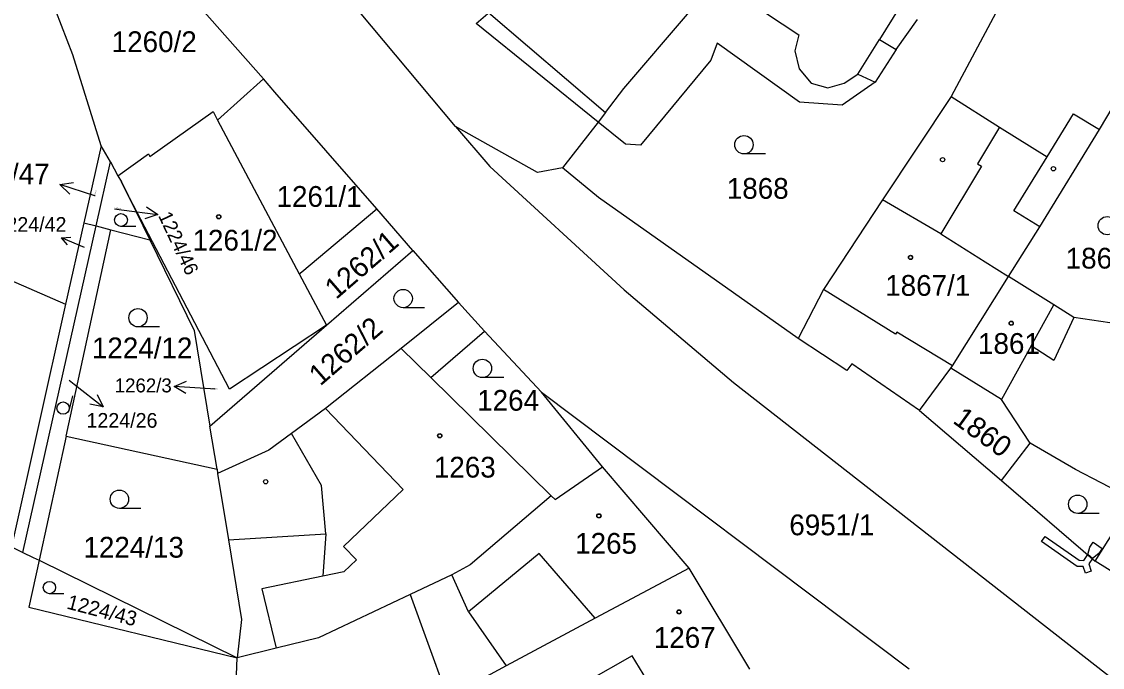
# Model space of a CAD drawing. Extents: x -593183 to -588034, y -1130415 to -1124994.
# Drawn here: x -590543.6 to -590455.2, y -1129197.4 to -1129144.6 of the extents above; entities that cross this region are included whole.
import ezdxf

# ---------------------------------------------------------------- set-up
doc = ezdxf.new("R2010")
doc.units = 0
for name, color, linetype in [('Vrstva 1', 7, 'Continuous'), ('Vrstva 16', 7, 'Continuous'), ('Vrstva 18', 7, 'Continuous'), ('Vrstva 19', 7, 'Continuous'), ('Vrstva 25', 7, 'Continuous'), ('Vrstva 27', 7, 'Continuous'), ('Vrstva 4', 7, 'Continuous')]:
    doc.layers.add(name, color=color, linetype=linetype)

msp = doc.modelspace()

# ---------------------------------------------------------------- linework, layer by layer
at = {"layer": 'Vrstva 1'}
for p, q in [((-590508.08, -1129153.16), (-590538.94, -1129116.26)), ((-590533.94, -1129137.75), (-590523.8, -1129149.26)), ((-590539.38, -1129147.31), (-590540.77, -1129143.71)), ((-590505.38, -1129143.83), (-590495.83, -1129152.02)), ((-590494.32, -1129150.07), (-590488.96, -1129143.78)), ((-590463.92, -1129143.86), (-590467.57, -1129150.71)), ((-590472.07, -1129146.86), (-590470.33, -1129144.42)), ((-590486.7, -1129146.34), (-590487.22, -1129147.73)), ((-590479.96, -1129151.18), (-590486.7, -1129146.34)), ((-590472.07, -1129146.86), (-590473.77, -1129149.55)), ((-590537.06, -1129154.74), (-590539.38, -1129147.31)), ((-590487.22, -1129147.73), (-590492.96, -1129154.7)), ((-590455.45, -1129153.42), (-590452.42, -1129148.3)), ((-590523.8, -1129149.26), (-590527.54, -1129152.64)), ((-590522.85, -1129150.36), (-590523.8, -1129149.26)), ((-590473.77, -1129149.55), (-590476.47, -1129151.43)), ((-590514.53, -1129159.91), (-590522.85, -1129150.36)), ((-590495.83, -1129152.02), (-590494.32, -1129150.07)), ((-590578.89, -1129150.83), (-590539.97, -1129167.7)), ((-590476.47, -1129151.43), (-590479.96, -1129151.18)), ((-590467.57, -1129150.71), (-590473.17, -1129159.17)), ((-590533.09, -1129155.63), (-590527.9, -1129151.94)), ((-590527.9, -1129151.94), (-590527.54, -1129152.64)), ((-590495.83, -1129152.02), (-590496.43, -1129152.8)), ((-590527.54, -1129152.64), (-590520.86, -1129165.22)), ((-590508.08, -1129153.16), (-590505.28, -1129156.43)), ((-590501.38, -1129156.92), (-590508.08, -1129153.16)), ((-590496.43, -1129152.8), (-590499.33, -1129156.54)), ((-590494.18, -1129154.61), (-590496.43, -1129152.8)), ((-590460.32, -1129161.37), (-590455.45, -1129153.42)), ((-590537.06, -1129154.74), (-590538.47, -1129161.04)), ((-590536.31, -1129156.07), (-590537.06, -1129154.74)), ((-590492.96, -1129154.7), (-590494.18, -1129154.61)), ((-590535.69, -1129157.19), (-590533.18, -1129155.4)), ((-590533.18, -1129155.4), (-590533.09, -1129155.63)), ((-590537.48, -1129161.3), (-590536.31, -1129156.07)), ((-590536.31, -1129156.07), (-590535.69, -1129157.19)), ((-590505.28, -1129156.43), (-590494.31, -1129166.54)), ((-590499.33, -1129156.54), (-590501.38, -1129156.92)), ((-590496.39, -1129158.98), (-590499.33, -1129156.54)), ((-590535.69, -1129157.19), (-590535.41, -1129157.69)), ((-590535.06, -1129158.37), (-590535.41, -1129157.69)), ((-590535.41, -1129157.69), (-590533.08, -1129162.45)), ((-590526.58, -1129174.66), (-590535.06, -1129158.37)), ((-590480.07, -1129170.52), (-590496.39, -1129158.98)), ((-590473.17, -1129159.17), (-590478.01, -1129166.49)), ((-590520.65, -1129165.06), (-590514.53, -1129159.91)), ((-590511.57, -1129163.3), (-590514.53, -1129159.91)), ((-590538.47, -1129161.04), (-590539.97, -1129167.7)), ((-590538.47, -1129161.04), (-590537.48, -1129161.3)), ((-590543.46, -1129188.01), (-590537.48, -1129161.3)), ((-590539.93, -1129178.49), (-590536.26, -1129161.62)), ((-590537.48, -1129161.3), (-590536.26, -1129161.62)), ((-590536.26, -1129161.62), (-590533.08, -1129162.45)), ((-590462.87, -1129165.44), (-590460.32, -1129161.37)), ((-590533.08, -1129162.45), (-590529.45, -1129169.86)), ((-590518.63, -1129169.42), (-590511.57, -1129163.3)), ((-590511.57, -1129163.3), (-590507.85, -1129167.56)), ((-590520.86, -1129165.22), (-590520.65, -1129165.06)), ((-590520.86, -1129165.22), (-590518.63, -1129169.42)), ((-590467.45, -1129172.75), (-590462.87, -1129165.44)), ((-590459.18, -1129167.76), (-590462.87, -1129165.44)), ((-590494.31, -1129166.54), (-590485.36, -1129174.1)), ((-590478.01, -1129166.49), (-590480.07, -1129170.52)), ((-590539.97, -1129167.7), (-590544.38, -1129187.56)), ((-590507.85, -1129167.56), (-590512.53, -1129171.33)), ((-590507.85, -1129167.56), (-590505.71, -1129169.91)), ((-590457.53, -1129168.79), (-590459.18, -1129167.76)), ((-590453.87, -1129169.33), (-590457.53, -1129168.79)), ((-590529.45, -1129169.86), (-590528.17, -1129177.68)), ((-590528.17, -1129177.68), (-590518.63, -1129169.42)), ((-590518.63, -1129169.42), (-590526.58, -1129174.66)), ((-590510.12, -1129173.7), (-590505.71, -1129169.91)), ((-590505.71, -1129169.91), (-590501.06, -1129174.91)), ((-590476.1, -1129173.14), (-590480.07, -1129170.52)), ((-590512.53, -1129171.33), (-590518.73, -1129176.23)), ((-590475.7, -1129172.59), (-590476.1, -1129173.14)), ((-590470.15, -1129176.41), (-590475.7, -1129172.59)), ((-590470.15, -1129176.41), (-590467.59, -1129172.94)), ((-590467.59, -1129172.94), (-590467.45, -1129172.75)), ((-590463.46, -1129175.5), (-590467.59, -1129172.94)), ((-590500.28, -1129183.39), (-590510.12, -1129173.7)), ((-590485.36, -1129174.1), (-590451.45, -1129200.65)), ((-590501.06, -1129174.91), (-590470.99, -1129197.54)), ((-590496.07, -1129181), (-590501.06, -1129174.91)), ((-590461.12, -1129179.07), (-590463.46, -1129175.5)), ((-590518.73, -1129176.23), (-590521.5, -1129178.29)), ((-590470.15, -1129176.41), (-590463.46, -1129182.12)), ((-590527.59, -1129181.21), (-590528.17, -1129177.68)), ((-590539.93, -1129178.49), (-590542.14, -1129188.66)), ((-590539.93, -1129178.49), (-590527.59, -1129181.21)), ((-590521.5, -1129178.29), (-590523.34, -1129179.65)), ((-590523.34, -1129179.65), (-590527.54, -1129181.57)), ((-590457.4, -1129181.23), (-590461.12, -1129179.07)), ((-590527.59, -1129181.21), (-590527.54, -1129181.57)), ((-590499.95, -1129183.67), (-590496.07, -1129181)), ((-590488.98, -1129189.3), (-590496.07, -1129181)), ((-590452.66, -1129183.71), (-590457.4, -1129181.23)), ((-590527.54, -1129181.57), (-590526.66, -1129186.99)), ((-590463.46, -1129182.12), (-590455.78, -1129188.72)), ((-590500.28, -1129183.39), (-590506.89, -1129189.03)), ((-590500.28, -1129183.39), (-590499.95, -1129183.67)), ((-590455.78, -1129188.72), (-590452.66, -1129183.71)), ((-590544.38, -1129187.56), (-590543.46, -1129188.01)), ((-590526.66, -1129186.99), (-590525.6, -1129193.5)), ((-590543.46, -1129188.01), (-590542.62, -1129188.42)), ((-590542.62, -1129188.42), (-590542.14, -1129188.66)), ((-590542.14, -1129188.66), (-590542.97, -1129192.48)), ((-590542.14, -1129188.66), (-590525.94, -1129196.63)), ((-590506.89, -1129189.03), (-590508.4, -1129189.85)), ((-590488.98, -1129189.3), (-590496.66, -1129193.4)), ((-590484.02, -1129197.57), (-590488.98, -1129189.3)), ((-590447.21, -1129194.16), (-590455.78, -1129188.72)), ((-590508.4, -1129189.85), (-590511.81, -1129191.46)), ((-590511.81, -1129191.46), (-590519.29, -1129195)), ((-590511.81, -1129191.46), (-590508.73, -1129199.86)), ((-590542.97, -1129192.48), (-590525.94, -1129196.63)), ((-590525.6, -1129193.5), (-590525.94, -1129196.63)), ((-590496.66, -1129193.4), (-590503.95, -1129197.3)), ((-590519.29, -1129195), (-590522.74, -1129195.84)), ((-590522.74, -1129195.84), (-590525.94, -1129196.63)), ((-590526.37, -1129207.11), (-590525.94, -1129196.63)), ((-590503.95, -1129197.3), (-590508.73, -1129199.86))]:
    msp.add_line(p, q, dxfattribs=at)
at = {"layer": 'Vrstva 16'}
for p, q in [((-590537.55, -1129158.85), (-590537.58, -1129158.84)), ((-590535.97, -1129159.91), (-590535.41, -1129159.98)), ((-590539.68, -1129173.93), (-590539.26, -1129174.26)), ((-590527.76, -1129174.66), (-590528.11, -1129174.64))]:
    msp.add_line(p, q, dxfattribs=at)
at = {"layer": 'Vrstva 25'}
for p, q in [((-590482.76, -1129155.41), (-590484.51, -1129155.41)), ((-590537.58, -1129158.84), (-590540.432, -1129157.908)), ((-590535.41, -1129159.98), (-590532.435, -1129160.364)), ((-590534.215, -1129161.34), (-590535.44, -1129161.34)), ((-590538.42, -1129163.06), (-590540.304, -1129162.277)), ((-590510.62, -1129167.99), (-590512.37, -1129167.99)), ((-590532.3, -1129169.56), (-590534.05, -1129169.56)), ((-590539.26, -1129174.26), (-590536.9, -1129176.112)), ((-590504.14, -1129173.71), (-590505.89, -1129173.71)), ((-590539.406, -1129175.193), (-590539.69, -1129176.33)), ((-590528.11, -1129174.64), (-590531.103, -1129174.441)), ((-590533.82, -1129184.41), (-590535.57, -1129184.41)), ((-590455.47, -1129184.82), (-590457.22, -1129184.82)), ((-590540.117, -1129191.39), (-590541.29, -1129191.39))]:
    msp.add_line(p, q, dxfattribs=at)
for points in [[(-590539.636, -1129158.694), (-590540.432, -1129157.908), (-590539.326, -1129157.743)], [(-590533.362, -1129159.74), (-590532.435, -1129160.364), (-590533.49, -1129160.732)], [(-590539.806, -1129162.852), (-590540.304, -1129162.277), (-590539.545, -1129162.224)], [(-590530.139, -1129175.006), (-590531.103, -1129174.441), (-590530.072, -1129174.008)], [(-590537.378, -1129175.101), (-590536.9, -1129176.112), (-590537.995, -1129175.888)]]:
    msp.add_lwpolyline(points, dxfattribs=at)
for centre, radius in [((-590484.51, -1129154.66), 0.75), ((-590468.27, -1129155.88), 0.175), ((-590459.21, -1129156.62), 0.175), ((-590535.44, -1129160.815), 0.525), ((-590527.45, -1129160.55), 0.175), ((-590527.45, -1129160.55), 0.15), ((-590454.81, -1129161.28), 0.75), ((-590470.89, -1129163.88), 0.175), ((-590470.89, -1129163.88), 0.15), ((-590512.37, -1129167.24), 0.75), ((-590534.05, -1129168.81), 0.75), ((-590462.66, -1129169.26), 0.175), ((-590462.66, -1129169.26), 0.15), ((-590505.89, -1129172.96), 0.75), ((-590540.177, -1129176.208), 0.503), ((-590509.38, -1129178.47), 0.175), ((-590509.38, -1129178.47), 0.15), ((-590523.61, -1129182.23), 0.175), ((-590535.57, -1129183.66), 0.75), ((-590457.22, -1129184.07), 0.75), ((-590496.37, -1129185.02), 0.175), ((-590496.37, -1129185.02), 0.15), ((-590541.29, -1129190.887), 0.503), ((-590489.82, -1129192.88), 0.175), ((-590489.82, -1129192.88), 0.15)]:
    msp.add_circle(centre, radius, dxfattribs=at)
at = {"layer": 'Vrstva 27'}
for p, q in [((-590460.18, -1129187.13), (-590459.89, -1129186.72)), ((-590459.89, -1129186.72), (-590457.1, -1129188.66)), ((-590457.26, -1129189.16), (-590460.18, -1129187.13)), ((-590456.4, -1129188.19), (-590456.23, -1129187.57)), ((-590456.23, -1129187.57), (-590455.96, -1129187.18)), ((-590455.96, -1129187.18), (-590455.23, -1129187.7)), ((-590456.73, -1129188.68), (-590456.4, -1129188.19)), ((-590456.4, -1129188.19), (-590456.02, -1129188.51)), ((-590456.02, -1129188.51), (-590456.4, -1129188.19)), ((-590456.02, -1129188.51), (-590456.32, -1129188.96)), ((-590455.49, -1129188.09), (-590456.02, -1129188.51)), ((-590455.23, -1129187.7), (-590455.49, -1129188.09)), ((-590456.78, -1129189.17), (-590457.26, -1129189.16)), ((-590457.1, -1129188.66), (-590456.73, -1129188.68)), ((-590456.58, -1129189.72), (-590456.78, -1129189.17)), ((-590456.32, -1129188.96), (-590456.11, -1129189.55)), ((-590456.11, -1129189.55), (-590456.58, -1129189.72))]:
    msp.add_line(p, q, dxfattribs=at)
at = {"layer": 'Vrstva 4'}
for p, q in [((-590484.04, -1129143.01), (-590480.02, -1129145.66)), ((-590471.82, -1129143.47), (-590473.43, -1129146.05)), ((-590506.39, -1129144.75), (-590505.44, -1129143.91)), ((-590496.43, -1129152.8), (-590506.39, -1129144.75)), ((-590480.02, -1129145.66), (-590480.35, -1129146.99)), ((-590475.2, -1129148.89), (-590473.43, -1129146.05)), ((-590473.43, -1129146.05), (-590472.07, -1129146.86)), ((-590480.35, -1129146.99), (-590480, -1129148.45)), ((-590480, -1129148.45), (-590479.02, -1129149.61)), ((-590479.02, -1129149.61), (-590477.65, -1129150)), ((-590477.65, -1129150), (-590476.32, -1129149.63)), ((-590476.32, -1129149.63), (-590475.2, -1129148.89)), ((-590475.2, -1129148.89), (-590473.77, -1129149.55)), ((-590467.57, -1129150.71), (-590463.61, -1129153.21)), ((-590459.73, -1129155.66), (-590457.56, -1129152.12)), ((-590457.56, -1129152.12), (-590455.45, -1129153.42)), ((-590463.61, -1129153.21), (-590465.42, -1129156.22)), ((-590463.61, -1129153.21), (-590459.73, -1129155.66)), ((-590462.43, -1129160.07), (-590459.73, -1129155.66)), ((-590465.08, -1129156.42), (-590468.41, -1129161.96)), ((-590465.42, -1129156.22), (-590465.08, -1129156.42)), ((-590468.41, -1129161.96), (-590473.17, -1129159.17)), ((-590460.32, -1129161.37), (-590462.43, -1129160.07)), ((-590468.41, -1129161.96), (-590464.78, -1129164.24)), ((-590464.78, -1129164.24), (-590462.87, -1129165.44)), ((-590472.13, -1129170.15), (-590478.01, -1129166.49)), ((-590461.03, -1129171.1), (-590459.18, -1129167.76)), ((-590457.53, -1129168.79), (-590459.17, -1129172.31)), ((-590472.01, -1129169.99), (-590472.13, -1129170.15)), ((-590467.45, -1129172.75), (-590472.01, -1129169.99)), ((-590512.53, -1129171.33), (-590510.12, -1129173.7)), ((-590461.03, -1129171.1), (-590463.46, -1129175.5)), ((-590459.17, -1129172.31), (-590461.03, -1129171.1)), ((-590518.73, -1129176.23), (-590512.37, -1129182.87)), ((-590519.06, -1129182.55), (-590521.5, -1129178.29)), ((-590463.46, -1129182.12), (-590461.12, -1129179.07)), ((-590518.68, -1129186.48), (-590519.06, -1129182.55)), ((-590512.37, -1129182.87), (-590517.24, -1129187.53)), ((-590526.66, -1129186.99), (-590518.68, -1129186.48)), ((-590518.68, -1129186.48), (-590518.93, -1129189.95)), ((-590517.24, -1129187.53), (-590516.19, -1129188.62)), ((-590501.25, -1129188.11), (-590507.02, -1129192.88)), ((-590496.66, -1129193.4), (-590501.25, -1129188.11)), ((-590516.19, -1129188.62), (-590517.21, -1129189.59)), ((-590518.93, -1129189.95), (-590523.92, -1129190.99)), ((-590517.21, -1129189.59), (-590518.93, -1129189.95)), ((-590507.02, -1129192.88), (-590508.4, -1129189.85)), ((-590523.92, -1129190.99), (-590522.74, -1129195.84)), ((-590507.02, -1129192.88), (-590503.95, -1129197.3)), ((-590493.65, -1129196.48), (-590497.39, -1129198.61)), ((-590490.52, -1129201.6), (-590493.65, -1129196.48))]:
    msp.add_line(p, q, dxfattribs=at)

# ---------------------------------------------------------------- texts
at = {"layer": 'Vrstva 16'}
for s, height, p in [('1224/47', 1.7, (-590549.496, -1129157.91)), ('1224/42', 1.2, (-590545.7, -1129161.78)), ('1262/3', 1.14, (-590535.952, -1129174.92)), ('1224/26', 1.2, (-590538.26, -1129177.81))]:
    msp.add_text(s, height=height, dxfattribs=at).set_placement(p)
msp.add_text('1224/46', height=1.14, rotation=295.18731, dxfattribs=at).set_placement((-590532.422, -1129160.455))
at = {"layer": 'Vrstva 18'}
for s, height, p in [('1260/2', 1.7, (-590536.2, -1129147.08)), ('1868', 1.7, (-590485.91, -1129159.08)), ('1261/1', 1.7, (-590522.721, -1129159.74)), ('1224/46', 0.1, (-590535.97, -1129159.91)), ('1224/42', 0.01, (-590538.42, -1129163.06)), ('1862/1', 1.7, (-590458.202, -1129164.79)), ('1224/12', 1.7, (-590537.82, -1129172.13)), ('1224/26', 0.01, (-590539.68, -1129173.93)), ('1262/3', 0.1, (-590527.968, -1129174.66)), ('1264', 1.7, (-590506.32, -1129176.42)), ('6951/1', 1.7, (-590480.8, -1129186.61)), ('1224/13', 1.7, (-590538.51, -1129188.44))]:
    msp.add_text(s, height=height, dxfattribs=at).set_placement(p)
for s, height, rotation, p in [('1224/47', 0.1, 76.61709, (-590537.55, -1129158.85)), ('1262/1', 1.7, 40.93659, (-590517.85, -1129167.37)), ('1262/2', 1.7, 40.93659, (-590519.15, -1129174.45)), ('1860', 1.7, 324, (-590467.52, -1129177.36)), ('1224/43', 1.2, 345.37059, (-590539.94, -1129192.6))]:
    msp.add_text(s, height=height, rotation=rotation, dxfattribs=at).set_placement(p)
at = {"layer": 'Vrstva 19'}
for s, p in [('1261/2', (-590529.593, -1129163.32)), ('1867/1', (-590472.96, -1129167.02)), ('1861', (-590465.37, -1129171.77)), ('1263', (-590509.86, -1129181.89)), ('1265', (-590498.31, -1129188.12)), ('1267', (-590491.88, -1129195.82))]:
    msp.add_text(s, height=1.7, dxfattribs=at).set_placement(p)

doc.saveas('drawing.dxf')
